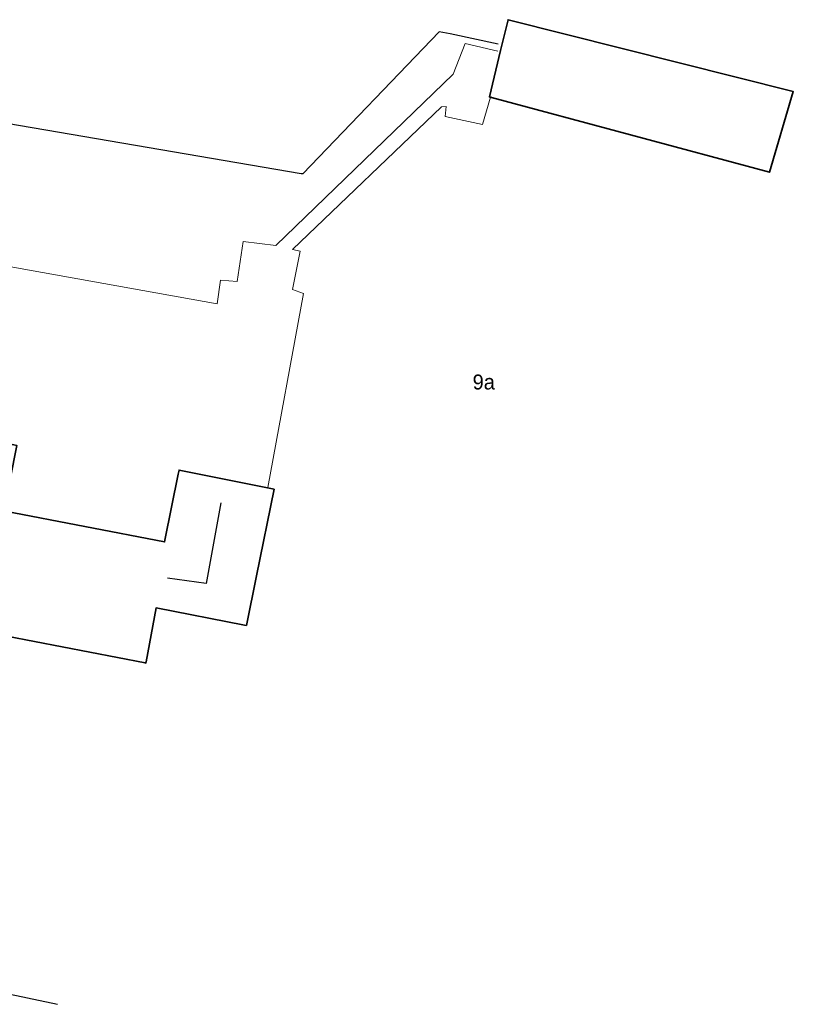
# Model space of a CAD drawing. Header units: metres. Extents: x 169249 to 194689, y 406250 to 412203.
# Tile 285 of 442: x 187345 to 187397, y 410663 to 410729. Entities that reach past the tile are written whole.
import ezdxf
from ezdxf.enums import TextEntityAlignment as Align

# ---------------------------------------------------------------- set-up
doc = ezdxf.new("R2010")
doc.units = ezdxf.units.M
for name, color, linetype in [('BGT_NLCS_N264$0$B-WE-IE-TERREINAFSCHEIDING_KUNSTMATIG_HEKWERK_RASTER-G', 252, 'CONTINUOUS'), ('BGT_NLCS_N264$0$B-WE-KG-KADASTRAAL_NOK-G', 252, 'CONTINUOUS'), ('BGT_NLCS_N264$0$Label_Nummeraanduidingreeks', 252, 'CONTINUOUS')]:
    doc.layers.add(name, color=color, linetype=linetype)
for name, color, linetype, lineweight in [('BGT_NLCS_N264$0$B-WE-OG-TOPOGRAFIE_BEBOUWING-G', 252, 'CONTINUOUS', 35), ('BGT_NLCS_N264$0$B-WE-OG-TOPOGRAFIE_WEG_VERHARD-G', 252, 'CONTINUOUS', 18), ('X-XX-AL-REFERENTIE-G', 7, 'CONTINUOUS', 18)]:
    doc.layers.add(name, color=color, linetype=linetype, lineweight=lineweight)
doc.styles.add('BGT_NLCS_N264$0$STANDARD', font='txt')

# ---------------------------------------------------------------- blocks, each defined once
blk = doc.blocks.new('BGT_NLCS_N264')
at = {"layer": 'BGT_NLCS_N264$0$B-WE-IE-TERREINAFSCHEIDING_KUNSTMATIG_HEKWERK_RASTER-G'}
blk.add_line((187325.564, 410667.479, 11.104), (187347.775, 410662.772, 11.141), dxfattribs=at)
blk.add_polyline3d([(187377.205, 410726.919, 11.048), (187373.997, 410727.594, 11.098), (187373.268, 410727.747, 11.109), (187364.17, 410718.243, 11.106), (187364.056, 410718.262, 11.106), (187334.984, 410723.215, 11.091), (187328.6, 410724.303, 11.088)], dxfattribs=at)
at = {"layer": 'BGT_NLCS_N264$0$B-WE-KG-KADASTRAAL_NOK-G'}
blk.add_polyline3d([(187358.693, 410696.281, 16.382), (187357.708, 410690.879, 16.426), (187355.118, 410691.25, 16.429)], dxfattribs=at)
at = {"layer": 'BGT_NLCS_N264$0$B-WE-OG-TOPOGRAFIE_BEBOUWING-G'}
blk.add_line((187376.776, 410723.348, 12.749), (187376.7, 410723.368, 12.749), dxfattribs=at)
for points in [[(187376.7, 410723.368, 12.749), (187376.627, 410723.388, 12.748), (187377.376, 410726.494, 12.666), (187377.872, 410728.549, 12.611), (187396.928, 410723.744, 12.541), (187395.334, 410718.361, 12.893), (187376.776, 410723.348, 12.749)], [(187360.387, 410688.068, 14.639), (187360.255, 410688.094, 14.64), (187354.353, 410689.249, 14.662), (187353.697, 410685.659, 14.818), (187353.68, 410685.568, 14.822), (187353.631, 410685.578, 14.822), (187342.519, 410687.73, 14.827), (187343.062, 410690.488, 14.659), (187343.147, 410690.996, 16.972), (187343.194, 410691.232, 17.264), (187343.127, 410691.246, 17.264), (187336.308, 410692.618, 17.291), (187338.022, 410701.457, 17.164), (187344.863, 410700.138, 17.258)], [(187344.863, 410700.138, 17.258), (187345.065, 410700.099, 17.261), (187344.183, 410695.726, 17.171), (187344.277, 410695.712, 14.563), (187354.928, 410693.657, 14.612), (187354.952, 410693.776, 14.613), (187355.841, 410698.181, 14.632), (187355.898, 410698.462, 14.633), (187362.243, 410697.176, 14.54), (187361.064, 410691.388, 14.603), (187360.389, 410688.079, 14.639), (187360.387, 410688.068, 14.639)]]:
    blk.add_polyline3d(points, dxfattribs=at)
at = {"layer": 'BGT_NLCS_N264$0$B-WE-OG-TOPOGRAFIE_WEG_VERHARD-G'}
blk.add_line((187376.712, 410723.41, 11.197), (187376.7, 410723.368, 11.197), dxfattribs=at)
for points in [[(187316.265, 410710.1, 11.213), (187316.903, 410709.983, 11.222), (187337.802, 410706.511, 11.408), (187339.183, 410713.029, 11.324), (187358.429, 410709.568, 11.347), (187358.658, 410711.144, 11.321), (187359.765, 410711.048, 11.284), (187360.179, 410713.734, 11.237), (187362.356, 410713.459, 11.231), (187374.211, 410724.912, 11.2), (187375.001, 410726.966, 11.194), (187377.198, 410726.444, 11.197)], [(187376.7, 410723.368, 11.197), (187376.162, 410721.552, 11.197), (187373.672, 410722.081, 11.191), (187373.742, 410722.74, 11.191), (187373.415, 410722.733, 11.188), (187363.474, 410713.195, 11.225), (187363.972, 410713.081, 11.246), (187363.461, 410710.524, 11.333), (187364.199, 410710.254, 11.347), (187361.812, 410697.294, 11.449)]]:
    blk.add_polyline3d(points, dxfattribs=at)
at = {"layer": 'BGT_NLCS_N264$0$Label_Nummeraanduidingreeks', "color": 7, "lineweight": 18, "style": 'BGT_NLCS_N264$0$STANDARD'}
blk.add_text('9a', height=1, dxfattribs=at).set_placement((187376.248, 410704.346), align=Align.MIDDLE)

msp = doc.modelspace()

# ---------------------------------------------------------------- block references
at = {"layer": 'X-XX-AL-REFERENTIE-G'}
msp.add_blockref('BGT_NLCS_N264', (0, 0), dxfattribs=at)

doc.saveas('drawing.dxf')
